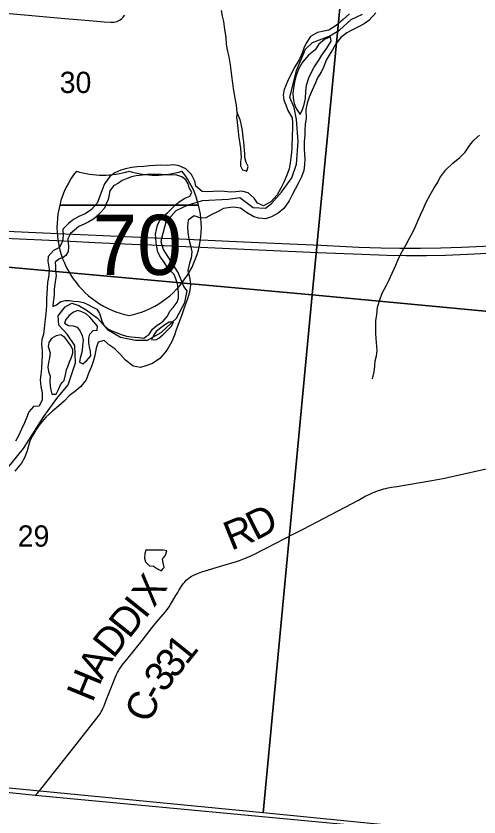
# Model space of a CAD drawing. Extents: x 1410790 to 1770854, y 566777 to 831614.
# Drawn here: x 1540499 to 1545307, y 676718 to 685042 of the extents above; entities that cross this region are included whole.
import ezdxf

# ---------------------------------------------------------------- set-up
doc = ezdxf.new("R2010")
doc.units = 0
for name, color, linetype in [('GM_X_Adjacent_County', 7, 'Continuous'), ('GM_X_County', 7, 'Continuous'), ('GM_X_County_Road', 7, 'Continuous'), ('GM_X_County_Road_Text', 7, 'Continuous'), ('GM_X_Interstate_Location', 7, 'Continuous'), ('GM_X_Interstate_Route', 7, 'Continuous'), ('GM_X_Interstate_Shield', 7, 'Continuous'), ('GM_X_Major_River', 7, 'Continuous'), ('GM_X_Minor_Lake', 7, 'Continuous'), ('GM_X_Minor_River', 7, 'Continuous'), ('GM_X_Section', 7, 'Continuous'), ('GM_X_Section_Text', 7, 'Continuous'), ('GM_X_Township', 7, 'Continuous'), ('GM_X_Township_Road', 7, 'Continuous')]:
    doc.layers.add(name, color=color, linetype=linetype)

msp = doc.modelspace()

# ---------------------------------------------------------------- linework, layer by layer
at = {"layer": 'GM_X_Adjacent_County'}
msp.add_lwpolyline([(1560479.3, 675077.6), (1551023.2, 675967.7), (1550298.6, 676036.1), (1549221.7, 676137.7), (1549163.6, 676143.2), (1549055.1, 676153.5), (1548976.7, 676161.6), (1548434.7, 676212.1), (1540699.1, 676942.3), (1537119.3, 677318.4), (1532283.1, 677781.7), (1532040.6, 675147.4), (1531796.9, 672489.4), (1530390.6, 672620.1)], dxfattribs=at)
at = {"layer": 'GM_X_County'}
msp.add_lwpolyline([(1560479.3, 675077.6), (1551023.2, 675967.7), (1550298.6, 676036.1), (1549221.7, 676137.7), (1549163.6, 676143.2), (1549055.1, 676153.5), (1548976.7, 676161.6), (1548434.7, 676212.1), (1540699.1, 676942.3), (1537119.3, 677318.4), (1532283.1, 677781.7), (1532432.5, 679432.9), (1532757.6, 682794.4), (1532780, 683027.9), (1532785, 683070.4), (1532792.7, 683152.8), (1532826.7, 683579.1), (1533175.8, 687383.4), (1533229, 688408.2), (1533816.7, 694955.4), (1533824.8, 695073.1), (1534147.5, 698733.2)], dxfattribs=at)
at = {"layer": 'GM_X_County_Road'}
msp.add_lwpolyline([(1540699.1, 676942.3), (1540718.6, 676963.7), (1540742.6, 676990.2), (1540771.3, 677022.8), (1541122.7, 677470.6), (1541337.4, 677745.5), (1541361.5, 677775.8), (1541375, 677795.9), (1541384.6, 677812.3), (1541393.9, 677829.2), (1541401.5, 677844.3), (1541414.3, 677871.8), (1541437.2, 677930.6), (1541532.3, 678175.3), (1541543.7, 678199.7), (1541553.9, 678219.8), (1541562.9, 678235.8), (1541572.2, 678250.9), (1541588.9, 678275.9), (1541602.3, 678294.8), (1541649.4, 678353.9), (1541722.3, 678444.6), (1541767.8, 678501.9), (1541808, 678553.4), (1541913.2, 678688.4), (1541976.4, 678763.6), (1542050.5, 678850.9), (1542088.7, 678903.5), (1542103.5, 678925.8), (1542160.4, 679021.6), (1542178.6, 679051), (1542195.2, 679077.5), (1542226.4, 679127.1), (1542237.8, 679143.6), (1542247.7, 679156), (1542257.1, 679166.3), (1542267.9, 679179.1), (1542281.7, 679191.3), (1542296.1, 679202.8), (1542308.6, 679211.8), (1542322.7, 679220.4), (1542339, 679229.4), (1542352.1, 679235.8), (1542365.7, 679241.7), (1542393.4, 679252.7), (1542427.7, 679264.8), (1542648, 679330.2), (1542788.9, 679373.3), (1542820.8, 679384.9), (1542872, 679404.1), (1542900.9, 679415.7), (1542923.7, 679425.7), (1542946.5, 679436.5), (1542976.7, 679450.9), (1543002.1, 679463.3), (1543035.3, 679480.1), (1543082.6, 679504.5), (1543205.6, 679568.6), (1543285.8, 679610), (1543378.3, 679657.8), (1543480.5, 679710.5), (1543917, 679937.4), (1544054.5, 680011.6), (1544133.6, 680054.3), (1544165.2, 680070.1), (1544188, 680081.3), (1544209.6, 680090.9), (1544229.6, 680098.5), (1544254, 680107.3), (1544276, 680115.3), (1544299.6, 680122.9), (1544318.9, 680128.1), (1544340.9, 680133.3), (1544364.1, 680138.1), (1544398.5, 680144.1), (1544454.5, 680153.3), (1544553, 680169.7), (1544819.1, 680214.5), (1544930.8, 680236.2), (1545044.1, 680259.3), (1545412, 680343.3)], dxfattribs=at)
at = {"layer": 'GM_X_Interstate_Route'}
for points in [[(1536701.9, 682971.9), (1537226.4, 682949.6), (1538160.3, 682907.7), (1538279.5, 682902.3), (1538422.4, 682895.8), (1538914, 682873.2), (1539422, 682849.9), (1540782, 682788.2), (1541404.7, 682761.4), (1542013.2, 682733.9), (1542023.8, 682733.4), (1542125.7, 682728.9), (1542863, 682695.5), (1543665.9, 682659.1), (1544059.2, 682641.6), (1544288.8, 682633.1), (1544485.8, 682629.1), (1544699.2, 682629), (1544912.6, 682632.5), (1545125.8, 682640), (1546125.4, 682684.5)], [(1540382.4, 682732.7), (1540994.3, 682704.7), (1541322, 682689.9), (1541780.7, 682668.1), (1541904.6, 682663), (1542016.4, 682658.3), (1542037.2, 682657.5), (1542338, 682645.1), (1543019.7, 682614)], [(1543019.7, 682614), (1543632.4, 682586), (1544091.2, 682566.4), (1544353.4, 682557.4), (1544550, 682554), (1544763.1, 682554), (1544959.7, 682557.7), (1545189, 682566.5), (1545800.2, 682598), (1546185, 682614.7)]]:
    msp.add_lwpolyline(points, dxfattribs=at)
at = {"layer": 'GM_X_Interstate_Shield'}
for p, q in [((1540952.9, 683078.2), (1542395.7, 683078.2)), ((1542395.7, 683078.2), (1540952.9, 683078.2)), ((1542395.7, 683078.2), (1540952.9, 683078.2))]:
    msp.add_line(p, q, dxfattribs=at)
for centre, start, end in [((1541861.8, 682848.3), 141.66896, 165.80665), ((1541400.3, 684326.4), 253.00908, 286.99093), ((1541948.2, 684326.4), 253.00908, 286.99093), ((1541486.8, 682848.3), 14.19335, 38.33104), ((1541861.8, 682848.3), 165.80665, 258.46304), ((1541486.8, 682848.3), 281.53696, 14.19335)]:
    msp.add_arc(centre, 937.5, start, end, dxfattribs=at)
at = {"layer": 'GM_X_Major_River'}
for points in [[(1544236.5, 685074.9), (1544164.3, 684996.5), (1544113.3, 684959.7), (1544056.4, 684929), (1544001.6, 684902.3), (1543934.5, 684865.9), (1543873.1, 684817.3), (1543821.4, 684754.4), (1543785.7, 684691.2), (1543750.2, 684635.9), (1543720.8, 684582.5), (1543695.1, 684519), (1543671.7, 684467.4), (1543629.9, 684400.3), (1543610.5, 684346.7), (1543574.5, 684271.4), (1543542.6, 684200), (1543523, 684138.3), (1543509.2, 684070.5), (1543510.9, 683980.2), (1543503.2, 683914.2), (1543499.8, 683858.1), (1543498.5, 683806), (1543492.6, 683736), (1543492.7, 683657.8), (1543498, 683553.3), (1543494.6, 683499.3), (1543489, 683437.3), (1543465.2, 683369.7), (1543433.6, 683308.3), (1543397.8, 683243), (1543370.4, 683189.6), (1543336.6, 683120.2), (1543280.5, 683043.4), (1543223.1, 682994.8), (1543153.9, 682954.4), (1543089.3, 682936), (1543021.3, 682939.7), (1542969.6, 682955), (1542894.6, 683001), (1542831.5, 683044.8), (1542759.6, 683054.6), (1542703.4, 683050), (1542653.1, 683041.2), (1542600.2, 683010.5), (1542533.2, 682978.1), (1542472.2, 682945.5), (1542418, 682940.9), (1542348.4, 682964.7), (1542287.2, 682922.1), (1542279.4, 682852.1), (1542283.9, 682791.9), (1542294.2, 682723.4), (1542316.2, 682644.7), (1542324.8, 682590.3), (1542319.1, 682524.3), (1542299.8, 682472.6), (1542283.8, 682398.8), (1542303.7, 682312.1), (1542311.9, 682243.7), (1542300.1, 682171.8), (1542280.3, 682104.1), (1542258.8, 682048.5), (1542239.3, 681988.8), (1542219.9, 681935.2), (1542189.7, 681853.7), (1542163.8, 681780.2), (1542146.4, 681726.4), (1542118.6, 681661), (1542085.1, 681605.7), (1542053.8, 681554.3), (1541991.8, 681483.7), (1541916.3, 681431.4), (1541847.5, 681405.1), (1541791, 681390.5), (1541717.2, 681404.4), (1541634.6, 681466.6), (1541584, 681526.1), (1541525.4, 681583.7), (1541474.1, 681617.1)], [(1543961.7, 685065.8), (1543896, 685005.2), (1543824.2, 684942.9), (1543748.8, 684894.7), (1543696.4, 684883.9), (1543630, 684871.6), (1543558.7, 684829.3), (1543512.9, 684760.2), (1543489.4, 684706.7), (1543470.1, 684655), (1543438.3, 684587.7), (1543394.3, 684512.6), (1543347.8, 684419.5), (1543318.3, 684362.1), (1543284.1, 684278.7), (1543272.6, 684222.8), (1543279.2, 684168.5), (1543302, 684117.8), (1543322.5, 684059.1), (1543366.8, 683985.8), (1543371.4, 683933.6), (1543371.7, 683867.4), (1543368.3, 683809.3), (1543364.8, 683673), (1543359.5, 683623), (1543354.1, 683571), (1543346.7, 683515), (1543335.1, 683455.2), (1543313.4, 683389.5), (1543283.7, 683324.1), (1543249.8, 683252.8), (1543210, 683185.6), (1543145.9, 683111), (1543070.7, 683068.8), (1543007.3, 683098.5), (1542972.5, 683149.5), (1542909.8, 683205.2), (1542844.1, 683220.9), (1542783.8, 683216.4), (1542729.6, 683211.8), (1542665.6, 683217.4), (1542601.5, 683221), (1542547.4, 683218.4), (1542485.2, 683215.9), (1542433.1, 683217.3)], [(1543765.1, 684826.1), (1543702.2, 684797.6), (1543644.9, 684750.9), (1543605.3, 684691.7), (1543535.7, 684635.3), (1543475.7, 684562.7), (1543433.8, 684489.5), (1543410, 684423.9), (1543394.7, 684372.2), (1543383.2, 684316.3), (1543375.3, 684240.3), (1543376, 684188.2), (1543386.6, 684133.7), (1543409.3, 684081), (1543449.8, 684017.8), (1543474.6, 684071.5), (1543491.6, 684122.5), (1543504.1, 684184.9), (1543508, 684257), (1543515.7, 684323), (1543541.7, 684398.5), (1543565.1, 684450.1), (1543596.7, 684511.4), (1543642.6, 684582.5), (1543674, 684635.8), (1543728, 684706.7)], [(1543728, 684706.7), (1543773.8, 684782.3), (1543765.1, 684826.1)], [(1542433.1, 683217.3), (1542368.4, 683275), (1542355.7, 683327.5), (1542321.4, 683394.5), (1542262.8, 683454.2), (1542193.4, 683486), (1542139.5, 683495.4), (1542069.2, 683489.2), (1542001.1, 683490.9), (1541945, 683490.3), (1541888.8, 683485.7), (1541826.4, 683479.2), (1541758.2, 683475), (1541701.9, 683466.4), (1541637.4, 683453.9), (1541586.9, 683441.2), (1541524.1, 683412.7), (1541473, 683375.9), (1541419, 683299), (1541393.3, 683237.5), (1541369.5, 683169.9), (1541341.7, 683098.4), (1541281.8, 683031.8), (1541216.6, 682987.3), (1541151.7, 682958.8), (1541096.7, 682926.1), (1541043.6, 682887.4), (1540986, 682828.7), (1540988.3, 682762.4), (1540980.8, 682702.5), (1540951, 682635), (1540888, 682604.5), (1540832.4, 682543.8), (1540829.1, 682493.7), (1540845.1, 682413.1), (1540839.4, 682347), (1540827.4, 682273.2), (1540822, 682217.1), (1540820.5, 682157), (1540815, 682101), (1540815.6, 682044.8), (1540811.9, 681980.8), (1540804.4, 681920.8), (1540797, 681864.8), (1540791.2, 681794.8), (1540785.6, 681732.8), (1540768.2, 681681), (1540762.9, 681631), (1540769.2, 681562.7), (1540771.8, 681510.5), (1540768.5, 681456.4), (1540764.6, 681382.3), (1540756.7, 681312.3), (1540751.4, 681260.3), (1540755.7, 681192), (1540770, 681125.5), (1540770.2, 681053.3), (1540738.4, 680987.9), (1540682.2, 680983.3), (1540632.7, 680928.4), (1540611.2, 680872.8), (1540587.7, 680815.2), (1540557.9, 680747.8), (1540524, 680678.5), (1540492.6, 680623.1)], [(1542326.3, 683206.9), (1542296.9, 683255.4), (1542285.5, 683297.7), (1542264.1, 683340), (1542220.5, 683372.7), (1542168.7, 683387.5), (1542118.7, 683392.2), (1542088.6, 683388.6), (1542056.7, 683391), (1542006.6, 683393.7), (1541952.6, 683394.5), (1541886.6, 683397.4), (1541838.5, 683392.1), (1541782.3, 683384.8), (1541748.2, 683381.3), (1541700, 683369.9), (1541653.7, 683352.6), (1541603.4, 683331.2), (1541563, 683303.7), (1541510.5, 683278.4), (1541473.8, 683226.8), (1541467.2, 683186.9), (1541456.4, 683134.9), (1541435.8, 683089.1), (1541417.1, 683045.3), (1541380.5, 683003.7), (1541337.8, 682958.2), (1541297.3, 682926.7), (1541254.9, 682903.3), (1541208.6, 682879.9), (1541150.1, 682854.7), (1541107.6, 682817.2), (1541065, 682781.7), (1541038.2, 682728), (1541041.7, 682687.9), (1541043, 682641.8), (1541040.3, 682593.7), (1541017.7, 682553.9), (1540987.4, 682532.3), (1540945.1, 682514.9), (1540904.6, 682485.4), (1540908, 682441.3), (1540909.4, 682397.2), (1540914.6, 682343), (1540910, 682303), (1540903.4, 682257), (1540896.6, 682205), (1540895.9, 682156.9), (1540891.2, 682108.9), (1540886.7, 682068.9), (1540880, 682022.9), (1540920.3, 682040.3), (1540964.8, 682073.8), (1541011, 682087.2), (1541055.1, 682086.6), (1541097, 682080), (1541151, 682075.2), (1541198.9, 682066.5), (1541246.7, 682045.8), (1541290.3, 682019.2), (1541340, 681996.4), (1541365.4, 681950), (1541376.9, 681917.8), (1541390.3, 681875.5), (1541411.7, 681829.1), (1541451.2, 681792.5), (1541500.9, 681767.8), (1541548.7, 681751), (1541590.5, 681732.4), (1541646.3, 681715.6), (1541694.2, 681708.9), (1541778.2, 681699.8), (1541826.2, 681695.1), (1541854.1, 681713.8)], [(1542028.5, 682962.6), (1542073, 682998.1), (1542113.7, 683039.6), (1542158.3, 683083), (1542204.9, 683118.5), (1542251.4, 683149.9), (1542305.7, 683169.1), (1542326.3, 683206.9)], [(1541854.1, 681713.8), (1541878.7, 681730.4), (1541915.6, 681788), (1541966.2, 681829.4), (1541998.5, 681851), (1542028.9, 681870.6), (1542071.6, 681922.1), (1542096.4, 681975.8), (1542133, 682013.4), (1542173.8, 682066.9), (1542186.4, 682108.8), (1542187.1, 682156.9), (1542183.9, 682211.1), (1542174.6, 682259.3), (1542159.3, 682311.6), (1542141.9, 682355.9), (1542100.5, 682396.6), (1542065, 682439.1), (1542037.7, 682485.6), (1542000.4, 682536.2), (1541973.1, 682586.7), (1541961.9, 682643), (1541956.5, 682685.1), (1541951.1, 682733.3), (1541947.7, 682773.4), (1541958.5, 682825.3), (1541969.1, 682869.3), (1541987.8, 682915.1), (1542028.5, 682962.6)], [(1541217, 681448.1), (1541230.2, 681458.9), (1541277, 681510.4), (1541271.7, 681558.6), (1541262.3, 681602.8), (1541256.9, 681644.9), (1541255.6, 681693), (1541266.3, 681737), (1541300.8, 681772.5), (1541340.9, 681776), (1541345.5, 681818), (1541308.1, 681862.6), (1541266.7, 681911.3), (1541227.2, 681947.9), (1541183.5, 681968.5), (1541139.7, 681983.2), (1541097.3, 681963.7), (1541052.8, 681930.3), (1541018.2, 681888.7), (1541003.6, 681848.8), (1541045.3, 681826.2)], [(1542102.5, 681862.1), (1542090.8, 681861.7), (1542046.4, 681834.3), (1542003.8, 681800.8), (1541955.3, 681763.4), (1541926.7, 681723.7), (1541908, 681681.9), (1541952, 681677.3)], [(1541952, 681677.3), (1541982.3, 681692.9), (1542026.9, 681732.4), (1542073.6, 681777.8), (1542114.2, 681819.3), (1542134.8, 681863.1), (1542102.5, 681862.1)], [(1541045.3, 681826.2), (1541093.3, 681821.5), (1541133.2, 681808.9), (1541164.6, 681768.4), (1541186, 681722.1), (1541195.2, 681671.8), (1541190.5, 681617.8), (1541185.7, 681567.8), (1541179.3, 681535.8), (1541164.6, 681485.9), (1541158, 681443.9), (1541191.8, 681427.4), (1541217, 681448.1)], [(1541474.1, 681617.1), (1541415.3, 681670.7), (1541352.8, 681654.2), (1541333.1, 681590.6), (1541317.1, 681514.8), (1541303.7, 681460.9), (1541284.2, 681401.3), (1541256.4, 681335.8), (1541228.5, 681262.3), (1541172.6, 681193.5), (1541121.3, 681146.7), (1541051.8, 681094.3), (1540998.3, 681039.5), (1540944.9, 680990.7), (1540877.4, 680934.3), (1540809.6, 680871.8), (1540749.7, 680803.1), (1540710.2, 680746), (1540670.4, 680678.8), (1540643, 680625.3), (1540627.6, 680573.6), (1540614.2, 680521.8), (1540588.4, 680452.2), (1540554.9, 680396.9), (1540488.6, 680312.4)], [(1540982.8, 681235.5), (1540999.1, 681255.8), (1541011.9, 681311.7), (1541024.7, 681363.6), (1541039.3, 681405.5), (1541055.9, 681447.4), (1541072.5, 681487.2), (1541089.2, 681537.1), (1541089.8, 681577.1), (1541064.4, 681621.6), (1541038.9, 681660), (1541007.5, 681702.5), (1540963.8, 681727.2), (1540917.7, 681719.8), (1540869.2, 681692.4), (1540840.6, 681648.7), (1540832, 681606.8)], [(1540832, 681606.8), (1540855.1, 681540.3), (1540848.3, 681490.3), (1540837.6, 681442.4), (1540830.9, 681392.4), (1540838.3, 681348.2), (1540853.6, 681297.9), (1540848.8, 681245.9), (1540854.2, 681197.7), (1540859.5, 681153.5), (1540872.9, 681111.3), (1540915, 681112.7), (1540939.7, 681162.4), (1540962.4, 681210.2), (1540982.8, 681235.5)]]:
    msp.add_lwpolyline(points, dxfattribs=at)
at = {"layer": 'GM_X_Minor_Lake'}
for points in [[(1542794.6, 684037.9), (1542787.9, 683991.9), (1542795.2, 683943.8), (1542800.6, 683899.6), (1542805.9, 683849.4), (1542811.2, 683801.3), (1542816.6, 683759.1), (1542824, 683712.9), (1542831.3, 683668.8), (1542832.6, 683618.6), (1542838, 683572.5), (1542831.4, 683530.5), (1542830.7, 683486.4), (1542852.1, 683444), (1542877.6, 683436.7)], [(1542877.6, 683436.7), (1542896, 683431.4), (1542908.7, 683479.3), (1542889.3, 683519.7), (1542876, 683571.9), (1542874.6, 683612), (1542873, 683646.1), (1542869.7, 683692.2), (1542866.3, 683734.4), (1542858.9, 683776.6), (1542853.6, 683822.7), (1542846.2, 683870.9), (1542837, 683921.1), (1542825.6, 683963.4), (1542794.6, 684037.9)], [(1541846.6, 679490.7), (1541836.1, 679456.8), (1541833.4, 679408.7), (1541844.9, 679368.5), (1541884.3, 679329.9), (1541926.3, 679323.3), (1541969.9, 679296.6), (1542009.7, 679276), (1542025.1, 679295.6)], [(1542025.1, 679295.6), (1542036.2, 679309.7), (1542028.9, 679357.9), (1542019.4, 679398.1), (1542050, 679437.8), (1542066.7, 679483.6), (1542026.8, 679492.2), (1541980.7, 679490.8), (1541940.7, 679491.4), (1541890.6, 679490.1), (1541846.6, 679490.7)]]:
    msp.add_lwpolyline(points, dxfattribs=at)
at = {"layer": 'GM_X_Minor_River'}
for points in [[(1542794.6, 684037.9), (1542787.7, 684114.2), (1542778.4, 684166.4), (1542767.3, 684230.7), (1542758.2, 684288.9), (1542750.9, 684345.1), (1542742, 684421.4), (1542734.9, 684479.6), (1542727.7, 684535.8), (1542712.8, 684618.2), (1542699.6, 684674.4), (1542684.6, 684744.8), (1542681.7, 684823), (1542668.9, 684903.3), (1542656, 684985.6), (1542644.8, 685039.9), (1542631.7, 685100.2)], [(1544202.3, 681273.2), (1544217.3, 681345.1), (1544224.2, 681403.1), (1544228.9, 681457.2), (1544243.7, 681509), (1544248.5, 681567.1), (1544238.3, 681691.5), (1544235.1, 681747.6), (1544236, 681811.7), (1544235, 681877.9), (1544245.8, 681935.8), (1544255, 682015.8), (1544278.1, 682091.7), (1544303.1, 682161.4), (1544342.2, 682239), (1544371, 682292.7), (1544404.2, 682370.4), (1544445.4, 682454), (1544476.5, 682529.7), (1544509.5, 682595.4), (1544550.6, 682668.9), (1544583.4, 682726.6), (1544624.6, 682802.2), (1544649.3, 682853.9), (1544672.2, 682913.7), (1544699.1, 682977.4), (1544730.1, 683043.1), (1544757, 683100.9), (1544800.2, 683184.4), (1544843.3, 683258), (1544876.1, 683309.6), (1544900.8, 683361.3), (1544962.1, 683442.7), (1545035.1, 683511.8), (1545108, 683570.8), (1545162.9, 683628.2), (1545212, 683699.6), (1545252.8, 683753.2), (1545311.5, 683804.4)]]:
    msp.add_lwpolyline(points, dxfattribs=at)
at = {"layer": 'GM_X_Section'}
for points in [[(1538798.3, 687891.7), (1543934.6, 687408.9), (1544080.1, 687384.4), (1543575.1, 682144.2), (1538284.9, 682626)], [(1544080.1, 687384.4), (1549133, 686845.3), (1549540.4, 686810.9), (1549042.5, 681629.8), (1543575.1, 682144.2)], [(1543575.1, 682144.2), (1543067.7, 676762.5), (1537823.1, 677269.1), (1538284.9, 682626)], [(1543575.1, 682144.2), (1549042.5, 681629.8), (1548509.1, 676219.8), (1543067.7, 676762.5)]]:
    msp.add_lwpolyline(points, close=True, dxfattribs=at)
at = {"layer": 'GM_X_Township'}
for points in [[(1540355.5, 680272.9), (1540575.9, 680548.3), (1540788.3, 680878.7), (1540922, 681067.5), (1541040, 681209), (1541116.8, 681438.4), (1541110.8, 681618.1), (1541032.1, 681736), (1540945.6, 681830.4), (1540937.7, 681924.9), (1541008.5, 682019.3), (1541079.2, 682058.5), (1541150.1, 682035), (1541228.8, 681987.8), (1541346.9, 681901.3), (1541449.2, 681783.3), (1541582.9, 681704.6), (1541740.3, 681673.3), (1541866.2, 681673.3), (1542007.7, 681752), (1542165.1, 681901.5), (1542251.6, 682066.6), (1542275.2, 682184.6), (1542243.8, 682231.8), (1542184.8, 682377.3), (1542031.6, 682615.1), (1542016.4, 682658.3), (1542006.6, 682696.9), (1542013.2, 682733.9), (1542058.8, 682904.3), (1542161, 683022.3), (1542279.1, 683077.4), (1542436.4, 683124.6), (1542704, 683140.3), (1542822, 683156.1), (1542963.6, 683053.9), (1543089.5, 683046), (1543152.5, 683093.2), (1543254.8, 683211.3), (1543364.9, 683360.8), (1543412, 683502.3), (1543427.8, 683738.2), (1543412, 683966.4), (1543388.4, 684092.2), (1543341.2, 684194.5), (1543412, 684477.7), (1543506.3, 684697.9), (1543577.2, 684768.7), (1543750.3, 684831.6), (1543860.4, 684894.6), (1543978.5, 685004.7), (1544096.5, 685059.8)], [(1540355.5, 680272.9), (1540575.9, 680548.3), (1540788.3, 680878.7), (1540922, 681067.5), (1541040, 681209), (1541116.8, 681438.4), (1541110.8, 681618.1), (1541032.1, 681736), (1540945.6, 681830.4), (1540937.7, 681924.9), (1541008.5, 682019.3), (1541079.2, 682058.5), (1541150.1, 682035), (1541228.8, 681987.8), (1541346.9, 681901.3), (1541449.2, 681783.3), (1541582.9, 681704.6), (1541740.3, 681673.3), (1541866.2, 681673.3), (1542007.7, 681752), (1542165.1, 681901.5), (1542251.6, 682066.6), (1542275.2, 682184.6), (1542243.8, 682231.8), (1542184.8, 682377.3), (1542031.6, 682615.1), (1542016.4, 682658.3), (1542006.6, 682696.9), (1542013.2, 682733.9), (1542058.8, 682904.3), (1542161, 683022.3), (1542279.1, 683077.4), (1542436.4, 683124.6), (1542704, 683140.3), (1542822, 683156.1), (1542963.6, 683053.9), (1543089.5, 683046), (1543152.5, 683093.2), (1543254.8, 683211.3), (1543364.9, 683360.8), (1543412, 683502.3), (1543427.8, 683738.2), (1543412, 683966.4), (1543388.4, 684092.2), (1543341.2, 684194.5), (1543412, 684477.7), (1543506.3, 684697.9), (1543577.2, 684768.7), (1543750.3, 684831.6), (1543860.4, 684894.6), (1543978.5, 685004.7), (1544096.5, 685059.8)], [(1548434.7, 676212.1), (1540699.1, 676942.3), (1537119.3, 677318.4)]]:
    msp.add_lwpolyline(points, dxfattribs=at)
at = {"layer": 'GM_X_Township_Road'}
msp.add_lwpolyline([(1540356.7, 685074), (1540776.1, 685036.8), (1541007.3, 685018.1), (1541134.4, 685007.7), (1541301.6, 684992.6), (1541415.7, 684982.7), (1541482.8, 684977.9), (1541516, 684978.7), (1541532.7, 684981.1), (1541549.2, 684985.7), (1541553.9, 684987.7), (1541567.8, 684994.7), (1541581.8, 685004.1), (1541594.8, 685014.6), (1541607.1, 685025.9), (1541629.9, 685050)], dxfattribs=at)

# ---------------------------------------------------------------- texts
at = {"layer": 'GM_X_County_Road_Text'}
for s, rotation, p in [('D', 26.79469, (1542986.3, 679587.5)), ('R', 22.07719, (1542733.8, 679483.9)), ('X', 56.16719, (1541932, 678886.3)), ('I', 51.35459, (1541838.8, 678767.9)), ('D', 51.30548, (1541673.5, 678561.7)), ('D', 51.45966, (1541509.2, 678355.3)), ('1', 51.36729, (1542267.2, 678287.9)), ('3', 51.35643, (1542151.8, 678143.5)), ('A', 61.42994, (1541390.6, 678135)), ('3', 51.32352, (1542036.2, 677999.1)), ('H', 67.61887, (1541293.7, 677898.6)), ('C', 68.60409, (1541898, 677682.8)), ('-', 60.76683, (1541983.3, 677902.4))]:
    msp.add_text(s, height=300, rotation=rotation, dxfattribs=at).set_placement(p)
at = {"layer": 'GM_X_Interstate_Location'}
for s in ['-', '.', ',']:
    msp.add_text(s, height=1, dxfattribs=at).set_placement((1541674.1, 682679.3))
msp.add_text('70', height=1, rotation=0.00001, dxfattribs=at).set_placement((1541469.8, 682472.3))
at = {"layer": 'GM_X_Interstate_Shield'}
msp.add_text('70', height=625, dxfattribs=at).set_placement((1541293, 682351.7))
at = {"layer": 'GM_X_Section_Text'}
for s, p in [('30', (1540952.8, 684242.1)), ('29', (1540517.2, 679527.5))]:
    msp.add_text(s, height=221, rotation=0.00001, dxfattribs=at).set_placement(p)

doc.saveas('drawing.dxf')
